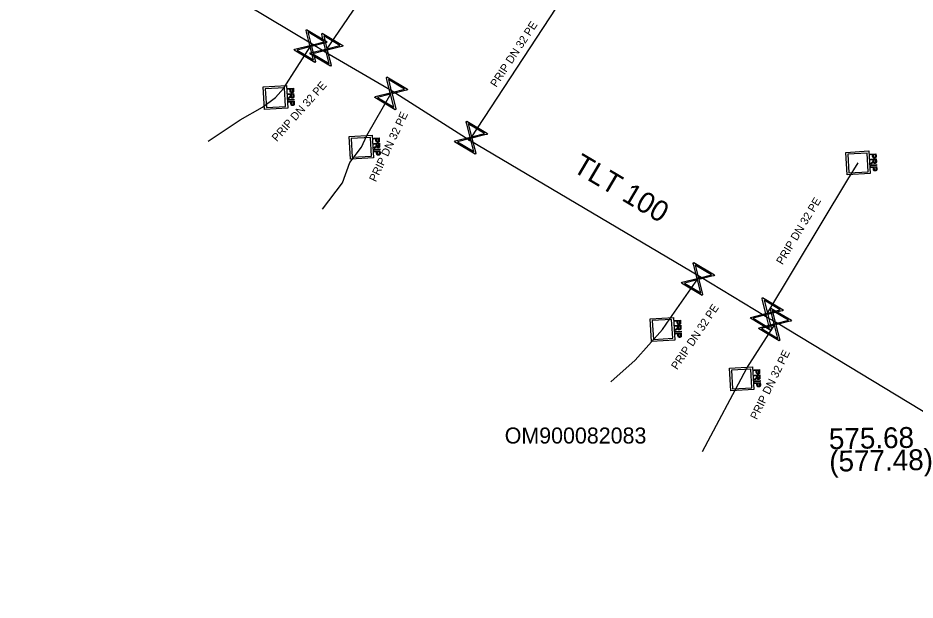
# Model space of a CAD drawing. Extents: x -643842 to -636370, y -1119190 to -1110210.
# Drawn here: x -641968.2 to -641912.2, y -1113636.5 to -1113600.1 of the extents above; entities that cross this region are included whole.
import ezdxf

# ---------------------------------------------------------------- set-up
doc = ezdxf.new("R2010")
doc.units = 0
for name, color, linetype in [('22', 7, 'Continuous'), ('7', 7, 'Continuous'), ('Default', 7, 'Continuous'), ('Level 16', 7, 'Continuous'), ('Level 18', 7, 'Continuous'), ('Level 20', 7, 'Continuous'), ('Level 21', 7, 'Continuous'), ('Level 23', 7, 'Continuous'), ('Level 27', 7, 'Continuous')]:
    doc.layers.add(name, color=color, linetype=linetype)

msp = doc.modelspace()

# ---------------------------------------------------------------- linework, layer by layer
at = {"layer": 'Default'}
for points in [[(-641951.3, -1113605.064), (-641951.268, -1113605.042), (-641951.252, -1113605.027), (-641951.236, -1113605.013), (-641951.23, -1113605.002), (-641951.224, -1113604.99), (-641951.222, -1113604.979), (-641951.22, -1113604.972), (-641951.221, -1113604.953)], [(-641951.019, -1113604.998), (-641951.016, -1113605.045), (-641951.025, -1113605.071), (-641951.033, -1113605.096), (-641951.056, -1113605.113), (-641951.08, -1113605.129), (-641951.109, -1113605.13), (-641951.148, -1113605.133), (-641951.175, -1113605.11), (-641951.202, -1113605.087), (-641951.212, -1113605.036), (-641951.221, -1113605.055), (-641951.229, -1113605.065), (-641951.246, -1113605.087), (-641951.274, -1113605.107)], [(-641951.039, -1113604.654), (-641951.037, -1113604.69), (-641951.04, -1113604.709), (-641951.043, -1113604.735), (-641951.054, -1113604.754), (-641951.065, -1113604.773), (-641951.086, -1113604.785), (-641951.108, -1113604.796), (-641951.135, -1113604.798), (-641951.181, -1113604.801), (-641951.214, -1113604.774), (-641951.246, -1113604.747), (-641951.251, -1113604.671)], [(-641951.209, -1113604.669), (-641951.207, -1113604.715), (-641951.189, -1113604.733), (-641951.17, -1113604.751), (-641951.139, -1113604.749), (-641951.117, -1113604.748), (-641951.102, -1113604.736), (-641951.086, -1113604.724), (-641951.083, -1113604.706), (-641951.08, -1113604.693), (-641951.082, -1113604.66)], [(-641951.178, -1113604.997), (-641951.176, -1113605.03), (-641951.168, -1113605.048), (-641951.161, -1113605.066), (-641951.145, -1113605.074), (-641951.13, -1113605.083), (-641951.112, -1113605.082), (-641951.088, -1113605.08), (-641951.072, -1113605.061), (-641951.057, -1113605.042), (-641951.059, -1113605.001)], [(-641950.994, -1113605.455), (-641950.991, -1113605.49), (-641950.994, -1113605.51), (-641950.997, -1113605.536), (-641951.008, -1113605.555), (-641951.02, -1113605.574), (-641951.041, -1113605.585), (-641951.062, -1113605.597), (-641951.089, -1113605.599), (-641951.135, -1113605.601), (-641951.168, -1113605.575), (-641951.201, -1113605.548), (-641951.205, -1113605.472)], [(-641951.164, -1113605.47), (-641951.161, -1113605.516), (-641951.143, -1113605.534), (-641951.125, -1113605.552), (-641951.093, -1113605.55), (-641951.071, -1113605.549), (-641951.056, -1113605.537), (-641951.041, -1113605.525), (-641951.037, -1113605.506), (-641951.034, -1113605.494), (-641951.036, -1113605.461)], [(-641945.679, -1113607.754), (-641945.677, -1113607.79), (-641945.68, -1113607.809), (-641945.683, -1113607.835), (-641945.694, -1113607.854), (-641945.705, -1113607.873), (-641945.726, -1113607.885), (-641945.748, -1113607.896), (-641945.775, -1113607.898), (-641945.821, -1113607.901), (-641945.854, -1113607.874), (-641945.886, -1113607.847), (-641945.891, -1113607.771)], [(-641945.849, -1113607.769), (-641945.847, -1113607.815), (-641945.829, -1113607.833), (-641945.81, -1113607.851), (-641945.779, -1113607.849), (-641945.757, -1113607.848), (-641945.742, -1113607.836), (-641945.726, -1113607.824), (-641945.723, -1113607.806), (-641945.72, -1113607.793), (-641945.722, -1113607.76)], [(-641945.94, -1113608.164), (-641945.908, -1113608.142), (-641945.892, -1113608.127), (-641945.876, -1113608.113), (-641945.87, -1113608.102), (-641945.864, -1113608.09), (-641945.862, -1113608.079), (-641945.86, -1113608.072), (-641945.861, -1113608.053)], [(-641945.659, -1113608.098), (-641945.656, -1113608.145), (-641945.665, -1113608.171), (-641945.673, -1113608.196), (-641945.696, -1113608.213), (-641945.72, -1113608.229), (-641945.749, -1113608.23), (-641945.788, -1113608.233), (-641945.815, -1113608.21), (-641945.842, -1113608.187), (-641945.852, -1113608.136), (-641945.861, -1113608.155), (-641945.869, -1113608.165), (-641945.886, -1113608.187), (-641945.914, -1113608.207)], [(-641945.634, -1113608.555), (-641945.631, -1113608.59), (-641945.634, -1113608.61), (-641945.637, -1113608.636), (-641945.648, -1113608.655), (-641945.66, -1113608.674), (-641945.681, -1113608.685), (-641945.702, -1113608.697), (-641945.729, -1113608.699), (-641945.775, -1113608.701), (-641945.808, -1113608.675), (-641945.841, -1113608.648), (-641945.845, -1113608.572)], [(-641945.818, -1113608.097), (-641945.816, -1113608.13), (-641945.808, -1113608.148), (-641945.801, -1113608.166), (-641945.785, -1113608.174), (-641945.77, -1113608.183), (-641945.752, -1113608.182), (-641945.728, -1113608.18), (-641945.712, -1113608.161), (-641945.697, -1113608.142), (-641945.699, -1113608.101)], [(-641945.804, -1113608.57), (-641945.801, -1113608.616), (-641945.783, -1113608.634), (-641945.765, -1113608.652), (-641945.733, -1113608.65), (-641945.711, -1113608.649), (-641945.696, -1113608.637), (-641945.681, -1113608.625), (-641945.677, -1113608.606), (-641945.674, -1113608.594), (-641945.676, -1113608.561)], [(-641914.92, -1113609.144), (-641914.888, -1113609.122), (-641914.872, -1113609.107), (-641914.856, -1113609.093), (-641914.85, -1113609.082), (-641914.844, -1113609.07), (-641914.842, -1113609.059), (-641914.84, -1113609.052), (-641914.841, -1113609.033)], [(-641914.639, -1113609.078), (-641914.636, -1113609.125), (-641914.645, -1113609.151), (-641914.653, -1113609.176), (-641914.676, -1113609.193), (-641914.7, -1113609.209), (-641914.729, -1113609.21), (-641914.768, -1113609.213), (-641914.795, -1113609.19), (-641914.822, -1113609.167), (-641914.832, -1113609.116), (-641914.841, -1113609.135), (-641914.849, -1113609.145), (-641914.866, -1113609.167), (-641914.894, -1113609.187)], [(-641914.659, -1113608.734), (-641914.657, -1113608.77), (-641914.66, -1113608.789), (-641914.663, -1113608.815), (-641914.674, -1113608.834), (-641914.685, -1113608.853), (-641914.706, -1113608.865), (-641914.728, -1113608.876), (-641914.755, -1113608.878), (-641914.801, -1113608.881), (-641914.834, -1113608.854), (-641914.866, -1113608.827), (-641914.871, -1113608.751)], [(-641914.829, -1113608.749), (-641914.827, -1113608.795), (-641914.809, -1113608.813), (-641914.79, -1113608.831), (-641914.759, -1113608.829), (-641914.737, -1113608.828), (-641914.722, -1113608.816), (-641914.706, -1113608.804), (-641914.703, -1113608.786), (-641914.7, -1113608.773), (-641914.702, -1113608.74)], [(-641914.798, -1113609.077), (-641914.796, -1113609.11), (-641914.788, -1113609.128), (-641914.781, -1113609.146), (-641914.765, -1113609.154), (-641914.75, -1113609.163), (-641914.732, -1113609.162), (-641914.708, -1113609.16), (-641914.692, -1113609.141), (-641914.677, -1113609.122), (-641914.679, -1113609.081)], [(-641914.614, -1113609.535), (-641914.611, -1113609.57), (-641914.614, -1113609.59), (-641914.617, -1113609.616), (-641914.628, -1113609.635), (-641914.64, -1113609.654), (-641914.661, -1113609.665), (-641914.682, -1113609.677), (-641914.709, -1113609.679), (-641914.755, -1113609.681), (-641914.788, -1113609.655), (-641914.821, -1113609.628), (-641914.825, -1113609.552)], [(-641914.784, -1113609.55), (-641914.781, -1113609.596), (-641914.763, -1113609.614), (-641914.745, -1113609.632), (-641914.713, -1113609.63), (-641914.691, -1113609.629), (-641914.676, -1113609.617), (-641914.661, -1113609.605), (-641914.657, -1113609.586), (-641914.654, -1113609.574), (-641914.656, -1113609.541)], [(-641926.869, -1113619.124), (-641926.867, -1113619.16), (-641926.87, -1113619.179), (-641926.873, -1113619.205), (-641926.884, -1113619.224), (-641926.895, -1113619.243), (-641926.916, -1113619.255), (-641926.938, -1113619.266), (-641926.965, -1113619.268), (-641927.011, -1113619.271), (-641927.044, -1113619.244), (-641927.076, -1113619.217), (-641927.081, -1113619.141)], [(-641927.039, -1113619.139), (-641927.037, -1113619.185), (-641927.019, -1113619.203), (-641927, -1113619.221), (-641926.969, -1113619.219), (-641926.947, -1113619.218), (-641926.932, -1113619.206), (-641926.916, -1113619.194), (-641926.913, -1113619.176), (-641926.91, -1113619.163), (-641926.912, -1113619.13)], [(-641927.13, -1113619.534), (-641927.098, -1113619.512), (-641927.082, -1113619.497), (-641927.066, -1113619.483), (-641927.06, -1113619.472), (-641927.054, -1113619.46), (-641927.052, -1113619.449), (-641927.05, -1113619.442), (-641927.051, -1113619.423)], [(-641926.849, -1113619.468), (-641926.846, -1113619.515), (-641926.855, -1113619.541), (-641926.863, -1113619.566), (-641926.886, -1113619.583), (-641926.91, -1113619.599), (-641926.939, -1113619.6), (-641926.978, -1113619.603), (-641927.005, -1113619.58), (-641927.032, -1113619.557), (-641927.042, -1113619.506), (-641927.051, -1113619.525), (-641927.059, -1113619.535), (-641927.076, -1113619.557), (-641927.104, -1113619.577)], [(-641927.008, -1113619.467), (-641927.006, -1113619.5), (-641926.998, -1113619.518), (-641926.991, -1113619.536), (-641926.975, -1113619.544), (-641926.96, -1113619.553), (-641926.942, -1113619.552), (-641926.918, -1113619.55), (-641926.902, -1113619.531), (-641926.887, -1113619.512), (-641926.889, -1113619.471)], [(-641926.824, -1113619.925), (-641926.821, -1113619.96), (-641926.824, -1113619.98), (-641926.827, -1113620.006), (-641926.838, -1113620.025), (-641926.85, -1113620.044), (-641926.871, -1113620.055), (-641926.892, -1113620.067), (-641926.919, -1113620.069), (-641926.965, -1113620.071), (-641926.998, -1113620.045), (-641927.031, -1113620.018), (-641927.035, -1113619.942)], [(-641926.994, -1113619.94), (-641926.991, -1113619.986), (-641926.973, -1113620.004), (-641926.955, -1113620.022), (-641926.923, -1113620.02), (-641926.901, -1113620.019), (-641926.886, -1113620.007), (-641926.871, -1113619.995), (-641926.867, -1113619.976), (-641926.864, -1113619.964), (-641926.866, -1113619.931)], [(-641922.19, -1113622.624), (-641922.158, -1113622.602), (-641922.142, -1113622.587), (-641922.126, -1113622.573), (-641922.12, -1113622.562), (-641922.114, -1113622.55), (-641922.112, -1113622.539), (-641922.11, -1113622.532), (-641922.111, -1113622.513)], [(-641921.909, -1113622.558), (-641921.906, -1113622.605), (-641921.915, -1113622.631), (-641921.923, -1113622.656), (-641921.946, -1113622.673), (-641921.97, -1113622.689), (-641921.999, -1113622.69), (-641922.038, -1113622.693), (-641922.065, -1113622.67), (-641922.092, -1113622.647), (-641922.102, -1113622.596), (-641922.111, -1113622.615), (-641922.119, -1113622.625), (-641922.136, -1113622.647), (-641922.164, -1113622.667)], [(-641921.929, -1113622.214), (-641921.927, -1113622.25), (-641921.93, -1113622.269), (-641921.933, -1113622.295), (-641921.944, -1113622.314), (-641921.955, -1113622.333), (-641921.976, -1113622.345), (-641921.998, -1113622.356), (-641922.025, -1113622.358), (-641922.071, -1113622.361), (-641922.104, -1113622.334), (-641922.136, -1113622.307), (-641922.141, -1113622.231)], [(-641922.099, -1113622.229), (-641922.097, -1113622.275), (-641922.079, -1113622.293), (-641922.06, -1113622.311), (-641922.029, -1113622.309), (-641922.007, -1113622.308), (-641921.992, -1113622.296), (-641921.976, -1113622.284), (-641921.973, -1113622.266), (-641921.97, -1113622.253), (-641921.972, -1113622.22)], [(-641922.068, -1113622.557), (-641922.066, -1113622.59), (-641922.058, -1113622.608), (-641922.051, -1113622.626), (-641922.035, -1113622.634), (-641922.02, -1113622.643), (-641922.002, -1113622.642), (-641921.978, -1113622.64), (-641921.962, -1113622.621), (-641921.947, -1113622.602), (-641921.949, -1113622.561)], [(-641921.884, -1113623.015), (-641921.881, -1113623.05), (-641921.884, -1113623.07), (-641921.887, -1113623.096), (-641921.898, -1113623.115), (-641921.91, -1113623.134), (-641921.931, -1113623.145), (-641921.952, -1113623.157), (-641921.979, -1113623.159), (-641922.025, -1113623.161), (-641922.058, -1113623.135), (-641922.091, -1113623.108), (-641922.095, -1113623.032)], [(-641922.054, -1113623.03), (-641922.051, -1113623.076), (-641922.033, -1113623.094), (-641922.015, -1113623.112), (-641921.983, -1113623.11), (-641921.961, -1113623.109), (-641921.946, -1113623.097), (-641921.931, -1113623.085), (-641921.927, -1113623.066), (-641921.924, -1113623.054), (-641921.926, -1113623.021)]]:
    msp.add_open_spline(points, degree=3, dxfattribs=at)
at = {"layer": 'Level 16'}
for points in [[(-641950.22, -1113600.842), (-641948.932, -1113601.61), (-641948.966, -1113601.666), (-641949.091, -1113601.694), (-641949.905, -1113601.901), (-641949.666, -1113602.842), (-641949.7, -1113602.898), (-641950.988, -1113602.13), (-641950.954, -1113602.074), (-641950.012, -1113601.837), (-641950.219, -1113601.023), (-641950.254, -1113600.898), (-641950.22, -1113600.842)], [(-641950.133, -1113601.003), (-641949.927, -1113601.816), (-641949.116, -1113601.609), (-641950.133, -1113601.003)], [(-641949.24, -1113601.082), (-641947.952, -1113601.85), (-641947.986, -1113601.906), (-641948.111, -1113601.934), (-641948.925, -1113602.141), (-641948.686, -1113603.082), (-641948.72, -1113603.138), (-641950.008, -1113602.37), (-641949.974, -1113602.314), (-641949.032, -1113602.077), (-641949.239, -1113601.263), (-641949.274, -1113601.138), (-641949.24, -1113601.082)], [(-641949.153, -1113601.243), (-641948.947, -1113602.056), (-641948.136, -1113601.849), (-641949.153, -1113601.243)], [(-641949.782, -1113602.74), (-641949.99, -1113601.923), (-641950.806, -1113602.13), (-641949.782, -1113602.74)], [(-641948.802, -1113602.98), (-641949.01, -1113602.163), (-641949.826, -1113602.37), (-641948.802, -1113602.98)], [(-641945.2, -1113603.802), (-641943.912, -1113604.57), (-641943.946, -1113604.626), (-641944.071, -1113604.654), (-641944.885, -1113604.861), (-641944.646, -1113605.802), (-641944.68, -1113605.858), (-641945.968, -1113605.09), (-641945.934, -1113605.034), (-641944.992, -1113604.797), (-641945.199, -1113603.983), (-641945.234, -1113603.858), (-641945.2, -1113603.802)], [(-641945.113, -1113603.963), (-641944.907, -1113604.776), (-641944.096, -1113604.569), (-641945.113, -1113603.963)], [(-641944.762, -1113605.7), (-641944.97, -1113604.883), (-641945.786, -1113605.09), (-641944.762, -1113605.7)], [(-641940.21, -1113606.572), (-641938.922, -1113607.34), (-641938.956, -1113607.396), (-641939.081, -1113607.424), (-641939.895, -1113607.631), (-641939.656, -1113608.572), (-641939.69, -1113608.628), (-641940.978, -1113607.86), (-641940.944, -1113607.804), (-641940.002, -1113607.567), (-641940.209, -1113606.753), (-641940.244, -1113606.628), (-641940.21, -1113606.572)], [(-641940.123, -1113606.733), (-641939.917, -1113607.546), (-641939.106, -1113607.339), (-641940.123, -1113606.733)], [(-641939.772, -1113608.47), (-641939.98, -1113607.653), (-641940.796, -1113607.86), (-641939.772, -1113608.47)], [(-641926.04, -1113615.392), (-641924.752, -1113616.16), (-641924.786, -1113616.216), (-641924.911, -1113616.244), (-641925.725, -1113616.451), (-641925.486, -1113617.392), (-641925.52, -1113617.448), (-641926.808, -1113616.68), (-641926.774, -1113616.624), (-641925.832, -1113616.387), (-641926.039, -1113615.573), (-641926.074, -1113615.448), (-641926.04, -1113615.392)], [(-641925.953, -1113615.553), (-641925.747, -1113616.366), (-641924.936, -1113616.159), (-641925.953, -1113615.553)], [(-641925.602, -1113617.29), (-641925.81, -1113616.473), (-641926.626, -1113616.68), (-641925.602, -1113617.29)], [(-641921.74, -1113617.582), (-641920.452, -1113618.35), (-641920.486, -1113618.406), (-641920.611, -1113618.434), (-641921.425, -1113618.641), (-641921.186, -1113619.582), (-641921.22, -1113619.638), (-641922.508, -1113618.87), (-641922.474, -1113618.814), (-641921.532, -1113618.577), (-641921.739, -1113617.763), (-641921.774, -1113617.638), (-641921.74, -1113617.582)], [(-641921.653, -1113617.743), (-641921.447, -1113618.556), (-641920.636, -1113618.349), (-641921.653, -1113617.743)], [(-641921.23, -1113618.232), (-641919.942, -1113619), (-641919.976, -1113619.056), (-641920.101, -1113619.084), (-641920.915, -1113619.291), (-641920.676, -1113620.232), (-641920.71, -1113620.288), (-641921.998, -1113619.52), (-641921.964, -1113619.464), (-641921.022, -1113619.227), (-641921.229, -1113618.413), (-641921.264, -1113618.288), (-641921.23, -1113618.232)], [(-641921.143, -1113618.393), (-641920.937, -1113619.206), (-641920.126, -1113618.999), (-641921.143, -1113618.393)], [(-641921.302, -1113619.48), (-641921.51, -1113618.663), (-641922.326, -1113618.87), (-641921.302, -1113619.48)], [(-641920.792, -1113620.13), (-641921, -1113619.313), (-641921.816, -1113619.52), (-641920.792, -1113620.13)]]:
    msp.add_lwpolyline(points, dxfattribs=at)
at = {"layer": 'Level 18'}
for points in [[(-641951.397, -1113605.763), (-641952.846, -1113605.848), (-641952.929, -1113604.437), (-641951.48, -1113604.352), (-641951.397, -1113605.763)], [(-641951.596, -1113604.48), (-641952.799, -1113604.55), (-641952.73, -1113605.72), (-641951.527, -1113605.65), (-641951.596, -1113604.48)], [(-641951.405, -1113604.541), (-641951.047, -1113604.52), (-641951.039, -1113604.654)], [(-641951.251, -1113604.671), (-641951.256, -1113604.579), (-641951.402, -1113604.587), (-641951.405, -1113604.541)], [(-641951.082, -1113604.66), (-641951.087, -1113604.569), (-641951.215, -1113604.576)], [(-641951.215, -1113604.576), (-641951.209, -1113604.669)], [(-641951.387, -1113604.86), (-641951.028, -1113604.839), (-641951.019, -1113604.998)], [(-641951.221, -1113604.953), (-641951.224, -1113604.899), (-641951.384, -1113604.908), (-641951.387, -1113604.86)], [(-641951.274, -1113605.107), (-641951.368, -1113605.175), (-641951.372, -1113605.115), (-641951.3, -1113605.064)], [(-641951.367, -1113605.224), (-641951.008, -1113605.203), (-641951.006, -1113605.249), (-641951.364, -1113605.27), (-641951.367, -1113605.224)], [(-641951.059, -1113605.001), (-641951.066, -1113604.889), (-641951.184, -1113604.896)], [(-641951.184, -1113604.896), (-641951.178, -1113604.997)], [(-641951.36, -1113605.342), (-641951.001, -1113605.321), (-641950.994, -1113605.455)], [(-641951.205, -1113605.472), (-641951.211, -1113605.38), (-641951.357, -1113605.388), (-641951.36, -1113605.342)], [(-641951.036, -1113605.461), (-641951.041, -1113605.37), (-641951.169, -1113605.377)], [(-641951.169, -1113605.377), (-641951.164, -1113605.47)], [(-641946.037, -1113608.863), (-641947.486, -1113608.948), (-641947.569, -1113607.537), (-641946.12, -1113607.452), (-641946.037, -1113608.863)], [(-641946.236, -1113607.58), (-641947.439, -1113607.65), (-641947.37, -1113608.82), (-641946.167, -1113608.75), (-641946.236, -1113607.58)], [(-641946.045, -1113607.641), (-641945.687, -1113607.62), (-641945.679, -1113607.754)], [(-641945.891, -1113607.771), (-641945.896, -1113607.679), (-641946.042, -1113607.687), (-641946.045, -1113607.641)], [(-641946.027, -1113607.96), (-641945.668, -1113607.939), (-641945.659, -1113608.098)], [(-641945.861, -1113608.053), (-641945.864, -1113607.999), (-641946.024, -1113608.008), (-641946.027, -1113607.96)], [(-641945.722, -1113607.76), (-641945.727, -1113607.669), (-641945.855, -1113607.676)], [(-641945.855, -1113607.676), (-641945.849, -1113607.769)], [(-641945.699, -1113608.101), (-641945.706, -1113607.989), (-641945.824, -1113607.996)], [(-641945.824, -1113607.996), (-641945.818, -1113608.097)], [(-641945.914, -1113608.207), (-641946.008, -1113608.275), (-641946.012, -1113608.215), (-641945.94, -1113608.164)], [(-641946.007, -1113608.324), (-641945.648, -1113608.303), (-641945.646, -1113608.349), (-641946.004, -1113608.37), (-641946.007, -1113608.324)], [(-641946, -1113608.442), (-641945.641, -1113608.421), (-641945.634, -1113608.555)], [(-641945.845, -1113608.572), (-641945.851, -1113608.48), (-641945.997, -1113608.488), (-641946, -1113608.442)], [(-641945.676, -1113608.561), (-641945.681, -1113608.47), (-641945.809, -1113608.477)], [(-641945.809, -1113608.477), (-641945.804, -1113608.57)], [(-641915.017, -1113609.843), (-641916.466, -1113609.928), (-641916.549, -1113608.517), (-641915.1, -1113608.432), (-641915.017, -1113609.843)], [(-641915.216, -1113608.56), (-641916.419, -1113608.63), (-641916.35, -1113609.8), (-641915.147, -1113609.73), (-641915.216, -1113608.56)], [(-641915.025, -1113608.621), (-641914.667, -1113608.6), (-641914.659, -1113608.734)], [(-641914.871, -1113608.751), (-641914.876, -1113608.659), (-641915.022, -1113608.667), (-641915.025, -1113608.621)], [(-641915.007, -1113608.94), (-641914.648, -1113608.919), (-641914.639, -1113609.078)], [(-641914.841, -1113609.033), (-641914.844, -1113608.979), (-641915.004, -1113608.988), (-641915.007, -1113608.94)], [(-641914.702, -1113608.74), (-641914.707, -1113608.649), (-641914.835, -1113608.656)], [(-641914.835, -1113608.656), (-641914.829, -1113608.749)], [(-641914.679, -1113609.081), (-641914.686, -1113608.969), (-641914.804, -1113608.976)], [(-641914.804, -1113608.976), (-641914.798, -1113609.077)], [(-641914.894, -1113609.187), (-641914.988, -1113609.255), (-641914.992, -1113609.195), (-641914.92, -1113609.144)], [(-641914.987, -1113609.304), (-641914.628, -1113609.283), (-641914.626, -1113609.329), (-641914.984, -1113609.35), (-641914.987, -1113609.304)], [(-641914.98, -1113609.422), (-641914.621, -1113609.401), (-641914.614, -1113609.535)], [(-641914.825, -1113609.552), (-641914.831, -1113609.46), (-641914.977, -1113609.468), (-641914.98, -1113609.422)], [(-641914.656, -1113609.541), (-641914.661, -1113609.45), (-641914.789, -1113609.457)], [(-641914.789, -1113609.457), (-641914.784, -1113609.55)], [(-641927.227, -1113620.233), (-641928.676, -1113620.318), (-641928.759, -1113618.907), (-641927.31, -1113618.822), (-641927.227, -1113620.233)], [(-641927.426, -1113618.95), (-641928.629, -1113619.02), (-641928.56, -1113620.19), (-641927.357, -1113620.12), (-641927.426, -1113618.95)], [(-641927.235, -1113619.011), (-641926.877, -1113618.99), (-641926.869, -1113619.124)], [(-641927.081, -1113619.141), (-641927.086, -1113619.049), (-641927.232, -1113619.057), (-641927.235, -1113619.011)], [(-641926.912, -1113619.13), (-641926.917, -1113619.039), (-641927.045, -1113619.046)], [(-641927.045, -1113619.046), (-641927.039, -1113619.139)], [(-641927.217, -1113619.33), (-641926.858, -1113619.309), (-641926.849, -1113619.468)], [(-641927.051, -1113619.423), (-641927.054, -1113619.369), (-641927.214, -1113619.378), (-641927.217, -1113619.33)], [(-641927.104, -1113619.577), (-641927.198, -1113619.645), (-641927.202, -1113619.585), (-641927.13, -1113619.534)], [(-641927.197, -1113619.694), (-641926.838, -1113619.673), (-641926.836, -1113619.719), (-641927.194, -1113619.74), (-641927.197, -1113619.694)], [(-641926.889, -1113619.471), (-641926.896, -1113619.359), (-641927.014, -1113619.366)], [(-641927.014, -1113619.366), (-641927.008, -1113619.467)], [(-641927.19, -1113619.812), (-641926.831, -1113619.791), (-641926.824, -1113619.925)], [(-641927.035, -1113619.942), (-641927.041, -1113619.85), (-641927.187, -1113619.858), (-641927.19, -1113619.812)], [(-641926.866, -1113619.931), (-641926.871, -1113619.84), (-641926.999, -1113619.847)], [(-641926.999, -1113619.847), (-641926.994, -1113619.94)], [(-641922.287, -1113623.323), (-641923.736, -1113623.408), (-641923.819, -1113621.997), (-641922.37, -1113621.912), (-641922.287, -1113623.323)], [(-641922.486, -1113622.04), (-641923.689, -1113622.11), (-641923.62, -1113623.28), (-641922.417, -1113623.21), (-641922.486, -1113622.04)], [(-641922.295, -1113622.101), (-641921.937, -1113622.08), (-641921.929, -1113622.214)], [(-641922.141, -1113622.231), (-641922.146, -1113622.139), (-641922.292, -1113622.147), (-641922.295, -1113622.101)], [(-641922.277, -1113622.42), (-641921.918, -1113622.399), (-641921.909, -1113622.558)], [(-641922.111, -1113622.513), (-641922.114, -1113622.459), (-641922.274, -1113622.468), (-641922.277, -1113622.42)], [(-641921.972, -1113622.22), (-641921.977, -1113622.129), (-641922.105, -1113622.136)], [(-641922.105, -1113622.136), (-641922.099, -1113622.229)], [(-641921.949, -1113622.561), (-641921.956, -1113622.449), (-641922.074, -1113622.456)], [(-641922.074, -1113622.456), (-641922.068, -1113622.557)], [(-641922.164, -1113622.667), (-641922.258, -1113622.735), (-641922.262, -1113622.675), (-641922.19, -1113622.624)], [(-641922.257, -1113622.784), (-641921.898, -1113622.763), (-641921.896, -1113622.809), (-641922.254, -1113622.83), (-641922.257, -1113622.784)], [(-641922.25, -1113622.902), (-641921.891, -1113622.881), (-641921.884, -1113623.015)], [(-641922.095, -1113623.032), (-641922.101, -1113622.94), (-641922.247, -1113622.948), (-641922.25, -1113622.902)], [(-641921.926, -1113623.021), (-641921.931, -1113622.93), (-641922.059, -1113622.937)], [(-641922.059, -1113622.937), (-641922.054, -1113623.03)]]:
    msp.add_lwpolyline(points, dxfattribs=at)
at = {"layer": 'Level 21'}
msp.add_lwpolyline([(-641859.55, -1113636.01), (-641870.93, -1113636.46), (-641876.19, -1113636.24), (-641882.45, -1113635.53), (-641889.22, -1113633.78), (-641893.42, -1113632.41), (-641895.98, -1113631.55), (-641900.72, -1113629.94), (-641901.77, -1113629.46), (-641906.24, -1113627.68), (-641908.87, -1113626.41), (-641920.89, -1113619.14), (-641921.57, -1113618.77), (-641925.68, -1113616.26), (-641940.06, -1113607.75), (-641944.87, -1113604.7), (-641949.06, -1113602.26), (-641949.88, -1113601.76), (-641965.1, -1113592.66), (-641965.255, -1113592.575), (-641965.41, -1113592.49), (-641966.02, -1113592.14), (-641975.16, -1113586.77)], dxfattribs=at)
at = {"layer": 'Level 23'}
for points in [[(-641949.06, -1113602.26), (-641948.99, -1113602.13), (-641943.5, -1113594.09), (-641942.99, -1113593.19)], [(-641940.095, -1113607.795), (-641939.95, -1113607.6), (-641934.64, -1113599.51), (-641933.97, -1113598.41)], [(-641956.36, -1113607.82), (-641954.36, -1113606.49), (-641952.97, -1113605.69), (-641952.16, -1113605.1), (-641951.66, -1113604.54), (-641949.96, -1113601.87), (-641949.88, -1113601.76)], [(-641949.22, -1113612.06), (-641947.97, -1113610.41), (-641947.51, -1113609.15), (-641946.8, -1113608.2), (-641946.45, -1113607.46), (-641944.94, -1113604.83), (-641944.87, -1113604.7)], [(-641921.57, -1113618.77), (-641921.48, -1113618.61), (-641916.43, -1113610.21), (-641915.78, -1113609.18)], [(-641931.21, -1113622.85), (-641929.7, -1113621.48), (-641927.99, -1113619.57), (-641927.54, -1113618.9), (-641925.78, -1113616.42), (-641925.68, -1113616.26)], [(-641925.49, -1113627.18), (-641922.72, -1113621.99), (-641920.97, -1113619.26), (-641920.89, -1113619.14)]]:
    msp.add_lwpolyline(points, dxfattribs=at)

# ---------------------------------------------------------------- texts
at = {"layer": '22'}
for rotation, p in [(56.7205, (-641938.369, -1113604.493)), (48.2397, (-641952.075, -1113607.884)), (64.6871, (-641945.891, -1113610.398)), (58.9861, (-641920.501, -1113615.569)), (56.113, (-641927.081, -1113622.123)), (63.778, (-641922.098, -1113625.241))]:
    msp.add_text('PRIP DN 32 PE', height=0.5, rotation=rotation, dxfattribs=at).set_placement(p)
at = {"layer": '7'}
msp.add_text('OM900082083', height=1, dxfattribs=at).set_placement((-641937.847, -1113626.691))
at = {"layer": 'Level 20'}
msp.add_text('TLT 100', height=1.3, rotation=329.3832, dxfattribs=at).set_placement((-641933.677, -1113609.658))
at = {"layer": 'Level 27'}
for s, p in [('575.68', (-641917.593, -1113627.048)), ('(577.48)', (-641917.568, -1113628.447))]:
    msp.add_text(s, height=1.3, rotation=1, dxfattribs=at).set_placement(p)

doc.saveas('drawing.dxf')
